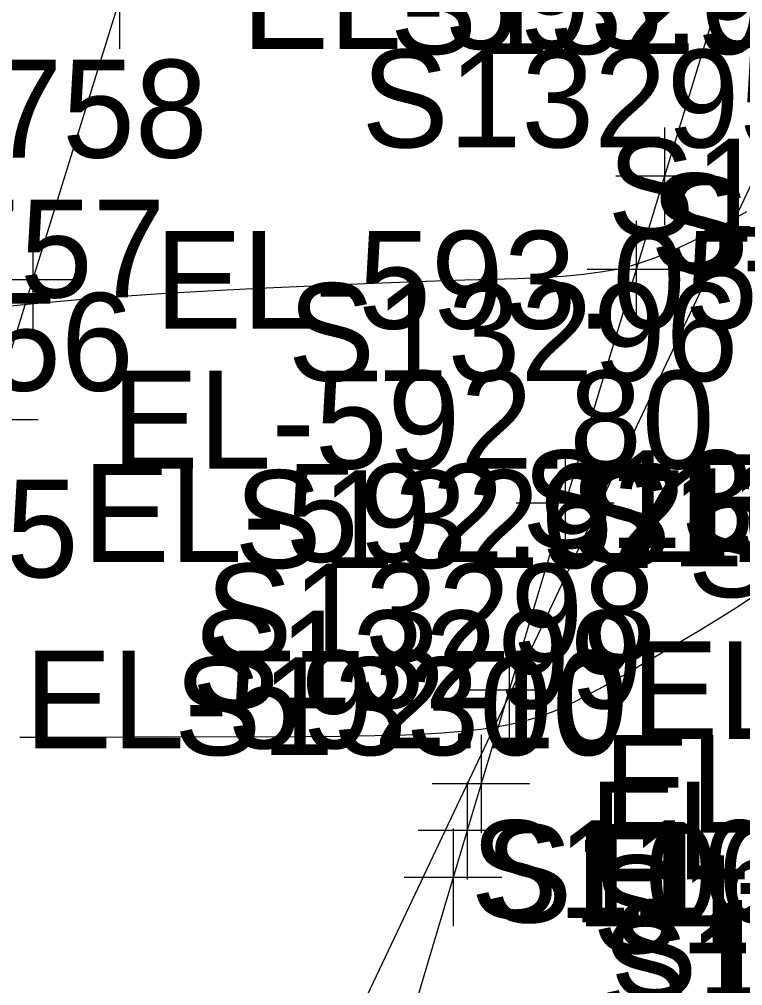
# Model space of a CAD drawing. Extents: x 1729869 to 1735532, y 648588 to 653771.
# Drawn here: x 1730393.8 to 1730423.41, y 652612.99 to 652652.51 of the extents above; entities that cross this region are included whole.
import ezdxf

# ---------------------------------------------------------------- set-up
doc = ezdxf.new("R2010")
doc.units = 0
for name, color, linetype in [('SURVEY - CONTOURS - Intermediate with optional Text', 7, 'Continuous'), ('SURVEY - DRAINAGE - Storm Sewer Text', 7, 'Continuous'), ('SURVEY - DTM - Breaklines - Points - Numbers', 7, 'Continuous'), ('SURVEY - NON-TRANSPORTATION - Features - Points - Numbers', 7, 'Continuous'), ('SURVEY - ROADSIDE BARRIERS - Points - Numbers', 7, 'Continuous'), ('SURVEY - TRAFFIC CONTROL - Pavement Marking - Points - Elevations', 7, 'Continuous'), ('SURVEY - TRAFFIC CONTROL - Pavement Marking - Points - Locators', 7, 'Continuous'), ('SURVEY - TRAFFIC CONTROL - Pavement Marking - Points - Numbers', 7, 'Continuous'), ('SURVEY - TRAFFIC CONTROL - Pavement Marking with Text', 7, 'Continuous'), ('SURVEY - TRANSPORTATION - Features - Points - Numbers', 7, 'Continuous'), ('SURVEY - TRANSPORTATION - Roads', 7, 'Continuous'), ('SURVEY - TRANSPORTATION - Roads - Points - Elevations', 7, 'Continuous'), ('SURVEY - TRANSPORTATION - Roads - Points - Locators', 7, 'Continuous'), ('SURVEY - TRANSPORTATION - Roads - Points - Numbers', 7, 'Continuous')]:
    doc.layers.add(name, color=color, linetype=linetype)

msp = doc.modelspace()

# ---------------------------------------------------------------- linework, layer by layer
at = {"layer": 'SURVEY - CONTOURS - Intermediate with optional Text'}
for points in [[(1730423.567, 652644.642), (1730422.849, 652644.231), (1730422.115, 652643.826), (1730421.371, 652643.439), (1730420.621, 652643.083), (1730419.87, 652642.77), (1730419.123, 652642.512), (1730418.887, 652642.443), (1730418.651, 652642.381), (1730418.415, 652642.325), (1730418.177, 652642.273), (1730417.936, 652642.227), (1730417.692, 652642.185), (1730416.892, 652642.076), (1730416.044, 652641.998), (1730415.141, 652641.943), (1730414.176, 652641.903), (1730413.144, 652641.871), (1730412.039, 652641.84), (1730410.067, 652641.776), (1730407.955, 652641.696), (1730405.777, 652641.604), (1730403.608, 652641.501), (1730401.522, 652641.392), (1730399.594, 652641.279), (1730398.41, 652641.202), (1730397.3, 652641.122), (1730396.231, 652641.038), (1730395.629, 652640.987), (1730394.412, 652640.877), (1730392.459, 652640.69)], [(1730423.785, 652628.865), (1730423.276, 652628.529), (1730422.758, 652628.196), (1730422.37, 652627.953), (1730421.979, 652627.712), (1730421.587, 652627.474), (1730420.801, 652627.005), (1730419.95, 652626.505), (1730419.043, 652625.978), (1730418.597, 652625.721), (1730418.157, 652625.471), (1730417.724, 652625.228), (1730417.441, 652625.071), (1730417.161, 652624.918), (1730416.88, 652624.769), (1730416.599, 652624.625), (1730416.314, 652624.487), (1730416.025, 652624.355), (1730415.638, 652624.193), (1730415.236, 652624.042), (1730414.815, 652623.904), (1730414.372, 652623.778), (1730413.902, 652623.666), (1730413.401, 652623.568), (1730412.688, 652623.461), (1730411.918, 652623.376), (1730411.096, 652623.31), (1730410.226, 652623.261), (1730409.311, 652623.225), (1730408.355, 652623.199), (1730406.906, 652623.175), (1730405.414, 652623.162), (1730403.913, 652623.157), (1730399.702, 652623.161), (1730398.404, 652623.157), (1730395.766, 652623.143), (1730393.829, 652623.139)]]:
    msp.add_lwpolyline(points, dxfattribs=at)
at = {"layer": 'SURVEY - DRAINAGE - Storm Sewer Text'}
msp.add_line((1730442.539, 652685.42), (1730389.8, 652574.116), dxfattribs=at)
at = {"layer": 'SURVEY - TRAFFIC CONTROL - Pavement Marking - Points - Locators'}
for p, q in [((1730397.908, 652655.304), (1730397.908, 652651.304)), ((1730394.354, 652643.858), (1730394.354, 652639.858)), ((1730396.354, 652641.858), (1730392.354, 652641.858)), ((1730394.578, 652636.136), (1730390.578, 652636.136))]:
    msp.add_line(p, q, dxfattribs=at)
at = {"layer": 'SURVEY - TRAFFIC CONTROL - Pavement Marking with Text'}
msp.add_lwpolyline([(1730378.288, 652588.817), (1730389.025, 652624.69), (1730391.394, 652632.321), (1730392.578, 652636.136), (1730394.354, 652641.858), (1730397.908, 652653.304), (1730398.5, 652655.211), (1730399.092, 652657.119), (1730400.337, 652660.914), (1730401.627, 652664.696), (1730405.499, 652676.038), (1730409.371, 652687.382), (1730410.016, 652689.272), (1730410.661, 652691.163), (1730418.622, 652713.772), (1730423.291, 652726.952)], dxfattribs=at)
at = {"layer": 'SURVEY - TRANSPORTATION - Roads'}
msp.add_lwpolyline([(1730477.463, 652831.212), (1730472.034, 652814.072), (1730470.846, 652810.258), (1730463.691, 652787.38), (1730459.506, 652774.037), (1730457.716, 652768.319), (1730455.341, 652760.689), (1730452.407, 652751.142), (1730450.059, 652743.503), (1730447.709, 652735.867), (1730445.357, 652728.229), (1730436.558, 652699.586), (1730430.734, 652680.478), (1730430.149, 652678.568), (1730428.979, 652674.748), (1730424.883, 652661.378), (1730420.214, 652646.096), (1730419.051, 652642.275), (1730416.146, 652632.721), (1730413.851, 652625.069), (1730412.703, 652621.243), (1730412.128, 652619.33), (1730411.555, 652617.417), (1730400.773, 652581.22)], dxfattribs=at)
at = {"layer": 'SURVEY - TRANSPORTATION - Roads - Points - Locators'}
for p, q in [((1730420.214, 652648.096), (1730420.214, 652644.096)), ((1730422.214, 652646.096), (1730418.214, 652646.096)), ((1730419.051, 652644.275), (1730419.051, 652640.275)), ((1730421.051, 652642.275), (1730417.051, 652642.275)), ((1730416.146, 652634.721), (1730416.146, 652630.721)), ((1730418.146, 652632.721), (1730414.146, 652632.721)), ((1730413.851, 652627.069), (1730413.851, 652623.069)), ((1730415.851, 652625.069), (1730411.851, 652625.069)), ((1730412.703, 652623.243), (1730412.703, 652619.243)), ((1730414.703, 652621.243), (1730410.703, 652621.243)), ((1730412.128, 652621.33), (1730412.128, 652617.33)), ((1730414.128, 652619.33), (1730410.128, 652619.33)), ((1730411.555, 652619.417), (1730411.555, 652615.417)), ((1730413.555, 652617.417), (1730409.555, 652617.417))]:
    msp.add_line(p, q, dxfattribs=at)

# ---------------------------------------------------------------- texts
at = {"layer": 'SURVEY - DTM - Breaklines - Points - Numbers'}
for s, p in [('S10667', (1730420.103, 652642.08)), ('S10668', (1730416.91, 652630.141)), ('S10669', (1730412.869, 652615.572)), ('S10566', (1730417.617, 652611.742))]:
    msp.add_text(s, height=4, dxfattribs=at).set_placement(p)
at = {"layer": 'SURVEY - NON-TRANSPORTATION - Features - Points - Numbers'}
msp.add_text('S10596', height=4, dxfattribs=at).set_placement((1730417.993, 652612.489))
at = {"layer": 'SURVEY - ROADSIDE BARRIERS - Points - Numbers'}
for s, p in [('S11382', (1730421.161, 652628.881)), ('S11381', (1730417.266, 652614.314))]:
    msp.add_text(s, height=4, dxfattribs=at).set_placement(p)
at = {"layer": 'SURVEY - TRAFFIC CONTROL - Pavement Marking - Points - Elevations'}
for s, p in [('EL-593.63', (1730402.908, 652651.304)), ('EL-593.05', (1730399.354, 652639.858)), ('EL-592.80', (1730397.578, 652634.136)), ('EL-592.62', (1730396.394, 652630.321)), ('EL-592.10', (1730394.025, 652622.69))]:
    msp.add_text(s, height=4, dxfattribs=at).set_placement(p)
at = {"layer": 'SURVEY - TRAFFIC CONTROL - Pavement Marking - Points - Numbers'}
for s, p in [('S11758', (1730383.067, 652646.858)), ('S11757', (1730381.338, 652641.136)), ('S11756', (1730380.044, 652637.321)), ('S11755', (1730377.785, 652629.69))]:
    msp.add_text(s, height=4, dxfattribs=at).set_placement(p)
at = {"layer": 'SURVEY - TRANSPORTATION - Features - Points - Numbers'}
for s, p in [('S13517', (1730417.877, 652643.626)), ('S11007', (1730419.634, 652642.21)), ('S13516', (1730414.377, 652630.882)), ('S11008', (1730416.333, 652630.314)), ('S13515', (1730416.38, 652630.314)), ('S11009', (1730412.277, 652615.748))]:
    msp.add_text(s, height=4, dxfattribs=at).set_placement(p)
at = {"layer": 'SURVEY - TRANSPORTATION - Roads - Points - Elevations'}
for s, p in [('EL-592.51', (1730421.146, 652630.721)), ('EL-592.09', (1730418.851, 652623.069)), ('EL-591.86', (1730417.703, 652619.243)), ('EL-591.77', (1730417.128, 652617.33)), ('EL-591.63', (1730416.555, 652615.417))]:
    msp.add_text(s, height=4, dxfattribs=at).set_placement(p)
at = {"layer": 'SURVEY - TRANSPORTATION - Roads - Points - Numbers'}
for s, p in [('S13294', (1730408.974, 652651.096)), ('S13295', (1730407.811, 652647.275)), ('S13296', (1730404.796, 652637.721)), ('S13297', (1730402.611, 652630.069)), ('S13298', (1730401.416, 652626.243)), ('S13299', (1730400.873, 652624.33)), ('S13300', (1730400.142, 652622.417))]:
    msp.add_text(s, height=4, dxfattribs=at).set_placement(p)

doc.saveas('drawing.dxf')
